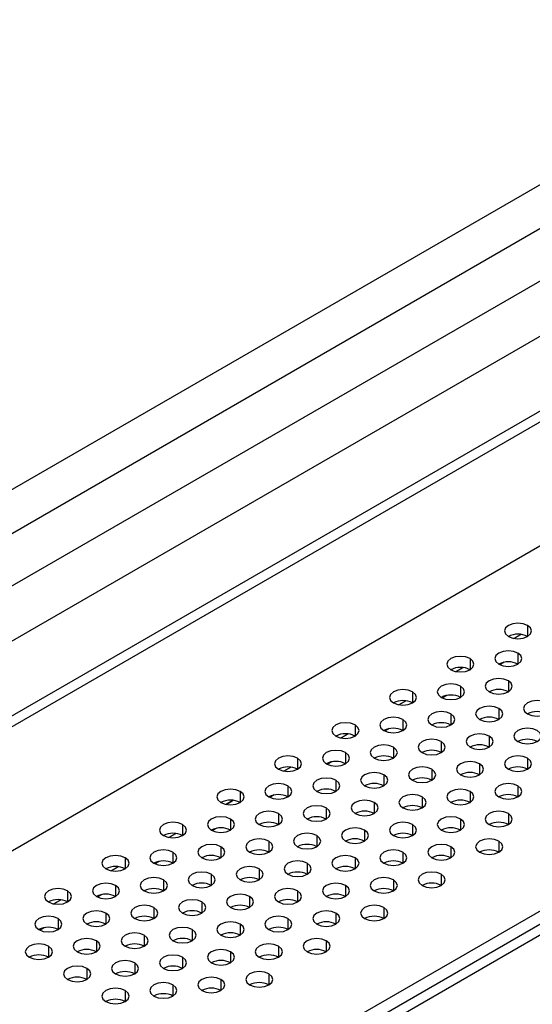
# Model space of a CAD drawing. Header units: millimetres. Extents: x 0 to 1118, y 0 to 864.
# Tile 277 of 309: x 995.92 to 1000.65, y 710.91 to 719.99. Entities that reach past the tile are written whole.
import ezdxf

# ---------------------------------------------------------------- set-up
doc = ezdxf.new("R2010")
doc.units = ezdxf.units.MM

msp = doc.modelspace()

# ---------------------------------------------------------------- linework, layer by layer
at = {"color": 7, "linetype": 'Continuous', "lineweight": 25}
for p, q in [((985.8738, 707.8153), (1019.7334, 727.362)), ((1019.8218, 727.311), (985.8738, 707.7132)), ((985.8738, 706.5701), (1020.087, 726.3209)), ((985.8738, 703.0799), (1023.3308, 724.7034)), ((1023.4192, 724.6524), (985.8738, 702.9779)), ((1000.5388, 714.3215), (1000.4744, 714.2843)), ((1000.4745, 714.2843), (1000.5388, 714.3215)), ((1000.0085, 714.0153), (999.9441, 713.9782)), ((999.9441, 713.9782), (1000.0085, 714.0153)), ((999.4781, 713.7092), (999.4138, 713.672)), ((999.4138, 713.672), (999.4782, 713.7092)), ((998.9478, 713.403), (998.8834, 713.3659)), ((998.8835, 713.3659), (998.9479, 713.403)), ((998.4175, 713.0969), (998.3531, 713.0597)), ((998.3532, 713.0597), (998.4175, 713.0969)), ((997.8871, 712.7907), (997.8228, 712.7536)), ((997.8228, 712.7535), (997.8872, 712.7907)), ((997.3568, 712.4846), (997.2924, 712.4474)), ((997.2925, 712.4474), (997.3569, 712.4846)), ((996.8265, 712.1784), (996.7621, 712.1413)), ((996.7622, 712.1412), (996.8265, 712.1784)), ((996.2961, 711.8723), (996.2318, 711.8351)), ((996.2318, 711.8351), (996.2962, 711.8722))]:
    msp.add_line(p, q, dxfattribs=at)
at = {"color": 8, "linetype": 'Continuous', "lineweight": 25}
for p, q in [((985.8738, 703.2024), (1022.9596, 724.6116)), ((985.8738, 709.9032), (1003.3509, 719.9925)), ((1003.4545, 719.644), (985.8738, 709.4949)), ((985.8738, 709.0124), (1003.8723, 719.4027)), ((1004.0018, 718.9671), (985.8738, 708.5021)), ((1000.6018, 714.4039), (1000.6018, 714.3019)), ((1000.0714, 714.0978), (1000.0714, 713.9957)), ((1000.5134, 714.1488), (1000.5134, 714.0467)), ((1000.3864, 714.0643), (1000.3468, 714.0415)), ((999.983, 713.8426), (999.983, 713.7406)), ((1000.425, 713.8937), (1000.425, 713.7916)), ((999.5411, 713.7916), (999.5411, 713.6896)), ((999.8561, 713.7582), (999.8165, 713.7353)), ((1000.3366, 713.6385), (1000.3366, 713.5365)), ((999.4527, 713.5365), (999.4527, 713.4344)), ((999.8947, 713.5875), (999.8947, 713.4855)), ((999.0108, 713.4855), (999.0108, 713.3834)), ((999.3257, 713.452), (999.2861, 713.4292)), ((1000.2482, 713.3834), (1000.2482, 713.2814)), ((999.3643, 713.2814), (999.3643, 713.1793)), ((999.8063, 713.3324), (999.8063, 713.2303)), ((998.4804, 713.1793), (998.4804, 713.0773)), ((998.9224, 713.2303), (998.9224, 713.1283)), ((1000.6018, 713.1793), (1000.6018, 713.0773)), ((998.7954, 713.1459), (998.7558, 713.123)), ((1000.1598, 713.1283), (1000.1598, 713.0262)), ((999.2759, 713.0262), (999.2759, 712.9242)), ((999.7179, 713.0773), (999.7179, 712.9752)), ((998.3921, 712.9242), (998.3921, 712.8221)), ((998.834, 712.9752), (998.834, 712.8732)), ((1000.5134, 712.9242), (1000.5134, 712.8221)), ((997.9501, 712.8732), (997.9501, 712.7711)), ((998.2651, 712.8397), (998.2255, 712.8169)), ((999.6295, 712.8221), (999.6295, 712.7201)), ((1000.0714, 712.8732), (1000.0714, 712.7711)), ((998.7456, 712.7201), (998.7456, 712.618)), ((999.1876, 712.7711), (999.1876, 712.669)), ((998.3037, 712.669), (998.3037, 712.567)), ((1000.425, 712.669), (1000.425, 712.567)), ((997.4198, 712.567), (997.4198, 712.4649)), ((997.8617, 712.618), (997.8617, 712.516)), ((999.5411, 712.567), (999.5411, 712.4649)), ((999.983, 712.618), (999.983, 712.516)), ((997.7347, 712.5336), (997.6951, 712.5107)), ((998.6572, 712.4649), (998.6572, 712.3629)), ((999.0992, 712.516), (999.0992, 712.4139)), ((997.7733, 712.3629), (997.7733, 712.2608)), ((998.2153, 712.4139), (998.2153, 712.3119)), ((999.8947, 712.3629), (999.8947, 712.2608)), ((1000.3366, 712.4139), (1000.3366, 712.3119)), ((997.3314, 712.3119), (997.3314, 712.2098)), ((999.4527, 712.3119), (999.4527, 712.2098)), ((996.8895, 712.2608), (996.8895, 712.1588)), ((997.2044, 712.2274), (997.1648, 712.2045)), ((998.5688, 712.2098), (998.5688, 712.1078)), ((999.0108, 712.2608), (999.0108, 712.1588)), ((997.6849, 712.1078), (997.6849, 712.0057)), ((998.1269, 712.1588), (998.1269, 712.0567)), ((999.8063, 712.1078), (999.8063, 712.0057)), ((996.8011, 712.0057), (996.8011, 711.9037)), ((997.243, 712.0567), (997.243, 711.9547)), ((998.9224, 712.0057), (998.9224, 711.9037)), ((999.3643, 712.0567), (999.3643, 711.9547)), ((996.3591, 711.9547), (996.3591, 711.8526)), ((996.6741, 711.9213), (996.6345, 711.8984)), ((998.0385, 711.9037), (998.0385, 711.8016)), ((998.4804, 711.9547), (998.4804, 711.8526)), ((997.5966, 711.8526), (997.5966, 711.7506)), ((996.7127, 711.7506), (996.7127, 711.6485)), ((997.1546, 711.8016), (997.1546, 711.6996)), ((998.834, 711.7506), (998.834, 711.6485)), ((999.2759, 711.8016), (999.2759, 711.6996)), ((996.2707, 711.6996), (996.2707, 711.5975)), ((997.9501, 711.6485), (997.9501, 711.5465)), ((998.3921, 711.6996), (998.3921, 711.5975)), ((996.1438, 711.6151), (996.1042, 711.5922)), ((997.0662, 711.5465), (997.0662, 711.4444)), ((997.5082, 711.5975), (997.5082, 711.4955)), ((996.6243, 711.4955), (996.6243, 711.3934)), ((998.7456, 711.4955), (998.7456, 711.3934)), ((996.1823, 711.4444), (996.1823, 711.3424)), ((997.8617, 711.3934), (997.8617, 711.2914)), ((998.3037, 711.4444), (998.3037, 711.3424)), ((996.9778, 711.2914), (996.9778, 711.1893)), ((997.4198, 711.3424), (997.4198, 711.2403)), ((996.5359, 711.2403), (996.5359, 711.1383)), ((998.2153, 711.1893), (998.2153, 711.0873)), ((997.3314, 711.0873), (997.3314, 710.9852)), ((997.7733, 711.1383), (997.7733, 711.0362)), ((996.8895, 711.0362), (996.8895, 710.9342))]:
    msp.add_line(p, q, dxfattribs=at)
at = {"color": 7, "linetype": 'Continuous', "lineweight": 25, "flags": 128}
for points in [[(1000.6018, 714.4039), (1000.5612, 714.4196), (1000.5134, 714.4251), (1000.4655, 714.4196), (1000.425, 714.4039), (1000.3979, 714.3805), (1000.3884, 714.3529), (1000.3979, 714.3253), (1000.425, 714.3019)], [(1000.425, 714.3019), (1000.4655, 714.2862), (1000.5134, 714.2807), (1000.5612, 714.2862), (1000.6018, 714.3019), (1000.6289, 714.3253), (1000.6384, 714.3529), (1000.6289, 714.3805), (1000.6018, 714.4039)], [(1000.5134, 714.1488), (1000.4728, 714.1644), (1000.425, 714.1699), (1000.3772, 714.1644), (1000.3366, 714.1488), (1000.3095, 714.1254), (1000.3, 714.0978), (1000.3095, 714.0701), (1000.3366, 714.0467)], [(1000.0714, 714.0978), (1000.0309, 714.1134), (999.983, 714.1189), (999.9352, 714.1134), (999.8947, 714.0978), (999.8676, 714.0744), (999.858, 714.0467), (999.8676, 714.0191), (999.8947, 713.9957)], [(999.8947, 713.9957), (999.9352, 713.9801), (999.983, 713.9746), (1000.0309, 713.9801), (1000.0714, 713.9957), (1000.0985, 714.0191), (1000.108, 714.0467), (1000.0985, 714.0744), (1000.0714, 714.0978)], [(1000.3366, 714.0467), (1000.3772, 714.0311), (1000.425, 714.0256), (1000.4728, 714.0311), (1000.5134, 714.0467), (1000.5405, 714.0701), (1000.55, 714.0978), (1000.5405, 714.1254), (1000.5134, 714.1488)], [(1000.425, 713.8937), (1000.3844, 713.9093), (1000.3366, 713.9148), (1000.2888, 713.9093), (1000.2482, 713.8937), (1000.2211, 713.8703), (1000.2116, 713.8426), (1000.2211, 713.815), (1000.2482, 713.7916)], [(999.5411, 713.7916), (999.5006, 713.8073), (999.4527, 713.8127), (999.4049, 713.8073), (999.3643, 713.7916), (999.3372, 713.7682), (999.3277, 713.7406), (999.3372, 713.713), (999.3643, 713.6896)], [(999.983, 713.8426), (999.9425, 713.8583), (999.8947, 713.8638), (999.8468, 713.8583), (999.8063, 713.8426), (999.7792, 713.8192), (999.7697, 713.7916), (999.7792, 713.764), (999.8063, 713.7406)], [(999.8063, 713.7406), (999.8468, 713.7249), (999.8947, 713.7194), (999.9425, 713.7249), (999.983, 713.7406), (1000.0101, 713.764), (1000.0197, 713.7916), (1000.0101, 713.8192), (999.983, 713.8426)], [(1000.2482, 713.7916), (1000.2888, 713.776), (1000.3366, 713.7705), (1000.3844, 713.776), (1000.425, 713.7916), (1000.4521, 713.815), (1000.4616, 713.8426), (1000.4521, 713.8703), (1000.425, 713.8937)], [(999.3643, 713.6896), (999.4049, 713.6739), (999.4527, 713.6684), (999.5006, 713.6739), (999.5411, 713.6896), (999.5682, 713.713), (999.5777, 713.7406), (999.5682, 713.7682), (999.5411, 713.7916)], [(1000.3366, 713.6385), (1000.296, 713.6542), (1000.2482, 713.6597), (1000.2004, 713.6542), (1000.1598, 713.6385), (1000.1327, 713.6151), (1000.1232, 713.5875), (1000.1327, 713.5599), (1000.1598, 713.5365)], [(1000.1598, 713.5365), (1000.2004, 713.5208), (1000.2482, 713.5153), (1000.296, 713.5208), (1000.3366, 713.5365), (1000.3637, 713.5599), (1000.3732, 713.5875), (1000.3637, 713.6151), (1000.3366, 713.6385)], [(1000.7785, 713.6896), (1000.738, 713.7052), (1000.6902, 713.7107), (1000.6423, 713.7052), (1000.6018, 713.6896), (1000.5747, 713.6661), (1000.5652, 713.6385), (1000.5747, 713.6109), (1000.6018, 713.5875)], [(1000.6018, 713.5875), (1000.6423, 713.5719), (1000.6902, 713.5664), (1000.738, 713.5719), (1000.7785, 713.5875), (1000.8056, 713.6109), (1000.8152, 713.6385), (1000.8056, 713.6661), (1000.7785, 713.6896)], [(999.4527, 713.5365), (999.4122, 713.5521), (999.3643, 713.5576), (999.3165, 713.5521), (999.2759, 713.5365), (999.2488, 713.5131), (999.2393, 713.4855), (999.2488, 713.4578), (999.2759, 713.4344)], [(999.2759, 713.4344), (999.3165, 713.4188), (999.3643, 713.4133), (999.4122, 713.4188), (999.4527, 713.4344), (999.4798, 713.4578), (999.4893, 713.4855), (999.4798, 713.5131), (999.4527, 713.5365)], [(999.8947, 713.5875), (999.8541, 713.6032), (999.8063, 713.6086), (999.7584, 713.6032), (999.7179, 713.5875), (999.6908, 713.5641), (999.6813, 713.5365), (999.6908, 713.5089), (999.7179, 713.4855)], [(999.7179, 713.4855), (999.7584, 713.4698), (999.8063, 713.4643), (999.8541, 713.4698), (999.8947, 713.4855), (999.9218, 713.5089), (999.9313, 713.5365), (999.9218, 713.5641), (999.8947, 713.5875)], [(999.0108, 713.4855), (998.9702, 713.5011), (998.9224, 713.5066), (998.8746, 713.5011), (998.834, 713.4855), (998.8069, 713.462), (998.7974, 713.4344), (998.8069, 713.4068), (998.834, 713.3834)], [(998.834, 713.3834), (998.8746, 713.3678), (998.9224, 713.3623), (998.9702, 713.3678), (999.0108, 713.3834), (999.0379, 713.4068), (999.0474, 713.4344), (999.0379, 713.462), (999.0108, 713.4855)], [(1000.6902, 713.4344), (1000.6496, 713.4501), (1000.6018, 713.4556), (1000.5539, 713.4501), (1000.5134, 713.4344), (1000.4863, 713.411), (1000.4768, 713.3834), (1000.4863, 713.3558), (1000.5134, 713.3324)], [(999.8063, 713.3324), (999.7657, 713.348), (999.7179, 713.3535), (999.67, 713.348), (999.6295, 713.3324), (999.6024, 713.309), (999.5929, 713.2814), (999.6024, 713.2537), (999.6295, 713.2303)], [(1000.2482, 713.3834), (1000.2077, 713.399), (1000.1598, 713.4045), (1000.112, 713.399), (1000.0714, 713.3834), (1000.0443, 713.36), (1000.0348, 713.3324), (1000.0443, 713.3048), (1000.0714, 713.2814)], [(1000.0714, 713.2814), (1000.112, 713.2657), (1000.1598, 713.2602), (1000.2077, 713.2657), (1000.2482, 713.2814), (1000.2753, 713.3048), (1000.2848, 713.3324), (1000.2753, 713.36), (1000.2482, 713.3834)], [(1000.5134, 713.3324), (1000.5539, 713.3167), (1000.6018, 713.3112), (1000.6496, 713.3167), (1000.6902, 713.3324), (1000.7173, 713.3558), (1000.7268, 713.3834), (1000.7173, 713.411), (1000.6902, 713.4344)], [(999.3643, 713.2814), (999.3238, 713.297), (999.2759, 713.3025), (999.2281, 713.297), (999.1876, 713.2814), (999.1605, 713.2579), (999.1509, 713.2303), (999.1605, 713.2027), (999.1876, 713.1793)], [(999.1876, 713.1793), (999.2281, 713.1637), (999.2759, 713.1582), (999.3238, 713.1637), (999.3643, 713.1793), (999.3914, 713.2027), (999.4009, 713.2303), (999.3914, 713.2579), (999.3643, 713.2814)], [(999.6295, 713.2303), (999.67, 713.2147), (999.7179, 713.2092), (999.7657, 713.2147), (999.8063, 713.2303), (999.8334, 713.2537), (999.8429, 713.2814), (999.8334, 713.309), (999.8063, 713.3324)], [(998.4804, 713.1793), (998.4399, 713.1949), (998.3921, 713.2004), (998.3442, 713.1949), (998.3037, 713.1793), (998.2766, 713.1559), (998.2671, 713.1283), (998.2766, 713.1007), (998.3037, 713.0773)], [(998.3037, 713.0773), (998.3442, 713.0616), (998.3921, 713.0561), (998.4399, 713.0616), (998.4804, 713.0773), (998.5075, 713.1007), (998.5171, 713.1283), (998.5075, 713.1559), (998.4804, 713.1793)], [(998.9224, 713.2303), (998.8818, 713.246), (998.834, 713.2515), (998.7862, 713.246), (998.7456, 713.2303), (998.7185, 713.2069), (998.709, 713.1793), (998.7185, 713.1517), (998.7456, 713.1283)], [(998.7456, 713.1283), (998.7862, 713.1126), (998.834, 713.1071), (998.8818, 713.1126), (998.9224, 713.1283), (998.9495, 713.1517), (998.959, 713.1793), (998.9495, 713.2069), (998.9224, 713.2303)], [(1000.6018, 713.1793), (1000.5612, 713.1949), (1000.5134, 713.2004), (1000.4655, 713.1949), (1000.425, 713.1793), (1000.3979, 713.1559), (1000.3884, 713.1283), (1000.3979, 713.1007), (1000.425, 713.0773)], [(1000.425, 713.0773), (1000.4655, 713.0616), (1000.5134, 713.0561), (1000.5612, 713.0616), (1000.6018, 713.0773), (1000.6289, 713.1007), (1000.6384, 713.1283), (1000.6289, 713.1559), (1000.6018, 713.1793)], [(999.7179, 713.0773), (999.6773, 713.0929), (999.6295, 713.0984), (999.5817, 713.0929), (999.5411, 713.0773), (999.514, 713.0538), (999.5045, 713.0262), (999.514, 712.9986), (999.5411, 712.9752)], [(1000.1598, 713.1283), (1000.1193, 713.1439), (1000.0714, 713.1494), (1000.0236, 713.1439), (999.983, 713.1283), (999.956, 713.1049), (999.9464, 713.0773), (999.956, 713.0496), (999.983, 713.0262)], [(999.983, 713.0262), (1000.0236, 713.0106), (1000.0714, 713.0051), (1000.1193, 713.0106), (1000.1598, 713.0262), (1000.1869, 713.0496), (1000.1964, 713.0773), (1000.1869, 713.1049), (1000.1598, 713.1283)], [(998.834, 712.9752), (998.7934, 712.9908), (998.7456, 712.9963), (998.6978, 712.9908), (998.6572, 712.9752), (998.6301, 712.9518), (998.6206, 712.9242), (998.6301, 712.8966), (998.6572, 712.8732)], [(999.2759, 713.0262), (999.2354, 713.0419), (999.1876, 713.0474), (999.1397, 713.0419), (999.0992, 713.0262), (999.0721, 713.0028), (999.0626, 712.9752), (999.0721, 712.9476), (999.0992, 712.9242)], [(999.0992, 712.9242), (999.1397, 712.9085), (999.1876, 712.903), (999.2354, 712.9085), (999.2759, 712.9242), (999.303, 712.9476), (999.3126, 712.9752), (999.303, 713.0028), (999.2759, 713.0262)], [(999.5411, 712.9752), (999.5817, 712.9596), (999.6295, 712.9541), (999.6773, 712.9596), (999.7179, 712.9752), (999.745, 712.9986), (999.7545, 713.0262), (999.745, 713.0538), (999.7179, 713.0773)], [(998.3921, 712.9242), (998.3515, 712.9398), (998.3037, 712.9453), (998.2558, 712.9398), (998.2153, 712.9242), (998.1882, 712.9008), (998.1787, 712.8732), (998.1882, 712.8455), (998.2153, 712.8221)], [(998.2153, 712.8221), (998.2558, 712.8065), (998.3037, 712.801), (998.3515, 712.8065), (998.3921, 712.8221), (998.4192, 712.8455), (998.4287, 712.8732), (998.4192, 712.9008), (998.3921, 712.9242)], [(998.6572, 712.8732), (998.6978, 712.8575), (998.7456, 712.852), (998.7934, 712.8575), (998.834, 712.8732), (998.8611, 712.8966), (998.8706, 712.9242), (998.8611, 712.9518), (998.834, 712.9752)], [(1000.5134, 712.9242), (1000.4728, 712.9398), (1000.425, 712.9453), (1000.3772, 712.9398), (1000.3366, 712.9242), (1000.3095, 712.9008), (1000.3, 712.8732), (1000.3095, 712.8455), (1000.3366, 712.8221)], [(1000.3366, 712.8221), (1000.3772, 712.8065), (1000.425, 712.801), (1000.4728, 712.8065), (1000.5134, 712.8221), (1000.5405, 712.8455), (1000.55, 712.8732), (1000.5405, 712.9008), (1000.5134, 712.9242)], [(997.9501, 712.8732), (997.9096, 712.8888), (997.8617, 712.8943), (997.8139, 712.8888), (997.7733, 712.8732), (997.7462, 712.8497), (997.7367, 712.8221), (997.7462, 712.7945), (997.7733, 712.7711)], [(997.7733, 712.7711), (997.8139, 712.7555), (997.8617, 712.75), (997.9096, 712.7555), (997.9501, 712.7711), (997.9772, 712.7945), (997.9867, 712.8221), (997.9772, 712.8497), (997.9501, 712.8732)], [(999.6295, 712.8221), (999.5889, 712.8378), (999.5411, 712.8433), (999.4933, 712.8378), (999.4527, 712.8221), (999.4256, 712.7987), (999.4161, 712.7711), (999.4256, 712.7435), (999.4527, 712.7201)], [(999.4527, 712.7201), (999.4933, 712.7044), (999.5411, 712.6989), (999.5889, 712.7044), (999.6295, 712.7201), (999.6566, 712.7435), (999.6661, 712.7711), (999.6566, 712.7987), (999.6295, 712.8221)], [(1000.0714, 712.8732), (1000.0309, 712.8888), (999.983, 712.8943), (999.9352, 712.8888), (999.8947, 712.8732), (999.8676, 712.8497), (999.858, 712.8221), (999.8676, 712.7945), (999.8947, 712.7711)], [(999.8947, 712.7711), (999.9352, 712.7555), (999.983, 712.75), (1000.0309, 712.7555), (1000.0714, 712.7711), (1000.0985, 712.7945), (1000.108, 712.8221), (1000.0985, 712.8497), (1000.0714, 712.8732)], [(998.7456, 712.7201), (998.7051, 712.7357), (998.6572, 712.7412), (998.6094, 712.7357), (998.5688, 712.7201), (998.5417, 712.6967), (998.5322, 712.669), (998.5417, 712.6414), (998.5688, 712.618)], [(998.5688, 712.618), (998.6094, 712.6024), (998.6572, 712.5969), (998.7051, 712.6024), (998.7456, 712.618), (998.7727, 712.6414), (998.7822, 712.669), (998.7727, 712.6967), (998.7456, 712.7201)], [(999.1876, 712.7711), (999.147, 712.7867), (999.0992, 712.7922), (999.0513, 712.7867), (999.0108, 712.7711), (998.9837, 712.7477), (998.9742, 712.7201), (998.9837, 712.6925), (999.0108, 712.669)], [(999.0108, 712.669), (999.0513, 712.6534), (999.0992, 712.6479), (999.147, 712.6534), (999.1876, 712.669), (999.2146, 712.6925), (999.2242, 712.7201), (999.2146, 712.7477), (999.1876, 712.7711)], [(997.8617, 712.618), (997.8212, 712.6337), (997.7733, 712.6392), (997.7255, 712.6337), (997.6849, 712.618), (997.6579, 712.5946), (997.6483, 712.567), (997.6579, 712.5394), (997.6849, 712.516)], [(998.3037, 712.669), (998.2631, 712.6847), (998.2153, 712.6902), (998.1674, 712.6847), (998.1269, 712.669), (998.0998, 712.6456), (998.0903, 712.618), (998.0998, 712.5904), (998.1269, 712.567)], [(998.1269, 712.567), (998.1674, 712.5514), (998.2153, 712.5459), (998.2631, 712.5514), (998.3037, 712.567), (998.3308, 712.5904), (998.3403, 712.618), (998.3308, 712.6456), (998.3037, 712.669)], [(999.983, 712.618), (999.9425, 712.6337), (999.8947, 712.6392), (999.8468, 712.6337), (999.8063, 712.618), (999.7792, 712.5946), (999.7697, 712.567), (999.7792, 712.5394), (999.8063, 712.516)], [(1000.425, 712.669), (1000.3844, 712.6847), (1000.3366, 712.6902), (1000.2888, 712.6847), (1000.2482, 712.669), (1000.2211, 712.6456), (1000.2116, 712.618), (1000.2211, 712.5904), (1000.2482, 712.567)], [(1000.2482, 712.567), (1000.2888, 712.5514), (1000.3366, 712.5459), (1000.3844, 712.5514), (1000.425, 712.567), (1000.4521, 712.5904), (1000.4616, 712.618), (1000.4521, 712.6456), (1000.425, 712.669)], [(997.4198, 712.567), (997.3792, 712.5826), (997.3314, 712.5881), (997.2836, 712.5826), (997.243, 712.567), (997.2159, 712.5436), (997.2064, 712.516), (997.2159, 712.4884), (997.243, 712.4649)], [(997.243, 712.4649), (997.2836, 712.4493), (997.3314, 712.4438), (997.3792, 712.4493), (997.4198, 712.4649), (997.4469, 712.4884), (997.4564, 712.516), (997.4469, 712.5436), (997.4198, 712.567)], [(997.6849, 712.516), (997.7255, 712.5003), (997.7733, 712.4948), (997.8212, 712.5003), (997.8617, 712.516), (997.8888, 712.5394), (997.8983, 712.567), (997.8888, 712.5946), (997.8617, 712.618)], [(999.0992, 712.516), (999.0586, 712.5316), (999.0108, 712.5371), (998.9629, 712.5316), (998.9224, 712.516), (998.8953, 712.4926), (998.8858, 712.4649), (998.8953, 712.4373), (998.9224, 712.4139)], [(999.5411, 712.567), (999.5006, 712.5826), (999.4527, 712.5881), (999.4049, 712.5826), (999.3643, 712.567), (999.3372, 712.5436), (999.3277, 712.516), (999.3372, 712.4884), (999.3643, 712.4649)], [(999.3643, 712.4649), (999.4049, 712.4493), (999.4527, 712.4438), (999.5006, 712.4493), (999.5411, 712.4649), (999.5682, 712.4884), (999.5777, 712.516), (999.5682, 712.5436), (999.5411, 712.567)], [(999.8063, 712.516), (999.8468, 712.5003), (999.8947, 712.4948), (999.9425, 712.5003), (999.983, 712.516), (1000.0101, 712.5394), (1000.0197, 712.567), (1000.0101, 712.5946), (999.983, 712.618)], [(998.6572, 712.4649), (998.6167, 712.4806), (998.5688, 712.4861), (998.521, 712.4806), (998.4804, 712.4649), (998.4533, 712.4415), (998.4438, 712.4139), (998.4533, 712.3863), (998.4804, 712.3629)], [(998.4804, 712.3629), (998.521, 712.3473), (998.5688, 712.3418), (998.6167, 712.3473), (998.6572, 712.3629), (998.6843, 712.3863), (998.6938, 712.4139), (998.6843, 712.4415), (998.6572, 712.4649)], [(998.9224, 712.4139), (998.9629, 712.3983), (999.0108, 712.3928), (999.0586, 712.3983), (999.0992, 712.4139), (999.1263, 712.4373), (999.1358, 712.4649), (999.1263, 712.4926), (999.0992, 712.516)], [(997.7733, 712.3629), (997.7328, 712.3785), (997.6849, 712.384), (997.6371, 712.3785), (997.5966, 712.3629), (997.5695, 712.3395), (997.56, 712.3119), (997.5695, 712.2843), (997.5966, 712.2608)], [(997.5966, 712.2608), (997.6371, 712.2452), (997.6849, 712.2397), (997.7328, 712.2452), (997.7733, 712.2608), (997.8004, 712.2843), (997.81, 712.3119), (997.8004, 712.3395), (997.7733, 712.3629)], [(998.2153, 712.4139), (998.1747, 712.4296), (998.1269, 712.4351), (998.0791, 712.4296), (998.0385, 712.4139), (998.0114, 712.3905), (998.0019, 712.3629), (998.0114, 712.3353), (998.0385, 712.3119)], [(998.0385, 712.3119), (998.0791, 712.2962), (998.1269, 712.2907), (998.1747, 712.2962), (998.2153, 712.3119), (998.2424, 712.3353), (998.2519, 712.3629), (998.2424, 712.3905), (998.2153, 712.4139)], [(999.8947, 712.3629), (999.8541, 712.3785), (999.8063, 712.384), (999.7584, 712.3785), (999.7179, 712.3629), (999.6908, 712.3395), (999.6813, 712.3119), (999.6908, 712.2843), (999.7179, 712.2608)], [(999.7179, 712.2608), (999.7584, 712.2452), (999.8063, 712.2397), (999.8541, 712.2452), (999.8947, 712.2608), (999.9218, 712.2843), (999.9313, 712.3119), (999.9218, 712.3395), (999.8947, 712.3629)], [(1000.3366, 712.4139), (1000.296, 712.4296), (1000.2482, 712.4351), (1000.2004, 712.4296), (1000.1598, 712.4139), (1000.1327, 712.3905), (1000.1232, 712.3629), (1000.1327, 712.3353), (1000.1598, 712.3119)], [(1000.1598, 712.3119), (1000.2004, 712.2962), (1000.2482, 712.2907), (1000.296, 712.2962), (1000.3366, 712.3119), (1000.3637, 712.3353), (1000.3732, 712.3629), (1000.3637, 712.3905), (1000.3366, 712.4139)], [(996.8895, 712.2608), (996.8489, 712.2765), (996.8011, 712.282), (996.7532, 712.2765), (996.7127, 712.2608), (996.6856, 712.2374), (996.6761, 712.2098), (996.6856, 712.1822), (996.7127, 712.1588)], [(997.3314, 712.3119), (997.2908, 712.3275), (997.243, 712.333), (997.1952, 712.3275), (997.1546, 712.3119), (997.1275, 712.2885), (997.118, 712.2608), (997.1275, 712.2332), (997.1546, 712.2098)], [(997.1546, 712.2098), (997.1952, 712.1942), (997.243, 712.1887), (997.2908, 712.1942), (997.3314, 712.2098), (997.3585, 712.2332), (997.368, 712.2608), (997.3585, 712.2885), (997.3314, 712.3119)], [(999.0108, 712.2608), (998.9702, 712.2765), (998.9224, 712.282), (998.8746, 712.2765), (998.834, 712.2608), (998.8069, 712.2374), (998.7974, 712.2098), (998.8069, 712.1822), (998.834, 712.1588)], [(999.4527, 712.3119), (999.4122, 712.3275), (999.3643, 712.333), (999.3165, 712.3275), (999.2759, 712.3119), (999.2488, 712.2885), (999.2393, 712.2608), (999.2488, 712.2332), (999.2759, 712.2098)], [(999.2759, 712.2098), (999.3165, 712.1942), (999.3643, 712.1887), (999.4122, 712.1942), (999.4527, 712.2098), (999.4798, 712.2332), (999.4893, 712.2608), (999.4798, 712.2885), (999.4527, 712.3119)], [(996.7127, 712.1588), (996.7532, 712.1432), (996.8011, 712.1377), (996.8489, 712.1432), (996.8895, 712.1588), (996.9166, 712.1822), (996.9261, 712.2098), (996.9166, 712.2374), (996.8895, 712.2608)], [(998.1269, 712.1588), (998.0863, 712.1744), (998.0385, 712.1799), (997.9907, 712.1744), (997.9501, 712.1588), (997.923, 712.1354), (997.9135, 712.1078), (997.923, 712.0802), (997.9501, 712.0567)], [(998.5688, 712.2098), (998.5283, 712.2255), (998.4804, 712.231), (998.4326, 712.2255), (998.3921, 712.2098), (998.365, 712.1864), (998.3554, 712.1588), (998.365, 712.1312), (998.3921, 712.1078)], [(998.3921, 712.1078), (998.4326, 712.0921), (998.4804, 712.0866), (998.5283, 712.0921), (998.5688, 712.1078), (998.5959, 712.1312), (998.6054, 712.1588), (998.5959, 712.1864), (998.5688, 712.2098)], [(998.834, 712.1588), (998.8746, 712.1432), (998.9224, 712.1377), (998.9702, 712.1432), (999.0108, 712.1588), (999.0379, 712.1822), (999.0474, 712.2098), (999.0379, 712.2374), (999.0108, 712.2608)], [(997.6849, 712.1078), (997.6444, 712.1234), (997.5966, 712.1289), (997.5487, 712.1234), (997.5082, 712.1078), (997.4811, 712.0844), (997.4716, 712.0567), (997.4811, 712.0291), (997.5082, 712.0057)], [(997.5082, 712.0057), (997.5487, 711.9901), (997.5966, 711.9846), (997.6444, 711.9901), (997.6849, 712.0057), (997.712, 712.0291), (997.7216, 712.0567), (997.712, 712.0844), (997.6849, 712.1078)], [(997.9501, 712.0567), (997.9907, 712.0411), (998.0385, 712.0356), (998.0863, 712.0411), (998.1269, 712.0567), (998.154, 712.0802), (998.1635, 712.1078), (998.154, 712.1354), (998.1269, 712.1588)], [(999.8063, 712.1078), (999.7657, 712.1234), (999.7179, 712.1289), (999.67, 712.1234), (999.6295, 712.1078), (999.6024, 712.0844), (999.5929, 712.0567), (999.6024, 712.0291), (999.6295, 712.0057)], [(999.6295, 712.0057), (999.67, 711.9901), (999.7179, 711.9846), (999.7657, 711.9901), (999.8063, 712.0057), (999.8334, 712.0291), (999.8429, 712.0567), (999.8334, 712.0844), (999.8063, 712.1078)], [(996.8011, 712.0057), (996.7605, 712.0214), (996.7127, 712.0269), (996.6648, 712.0214), (996.6243, 712.0057), (996.5972, 711.9823), (996.5877, 711.9547), (996.5972, 711.9271), (996.6243, 711.9037)], [(996.6243, 711.9037), (996.6648, 711.888), (996.7127, 711.8825), (996.7605, 711.888), (996.8011, 711.9037), (996.8282, 711.9271), (996.8377, 711.9547), (996.8282, 711.9823), (996.8011, 712.0057)], [(997.243, 712.0567), (997.2025, 712.0724), (997.1546, 712.0779), (997.1068, 712.0724), (997.0662, 712.0567), (997.0391, 712.0333), (997.0296, 712.0057), (997.0391, 711.9781), (997.0662, 711.9547)], [(997.0662, 711.9547), (997.1068, 711.939), (997.1546, 711.9336), (997.2025, 711.939), (997.243, 711.9547), (997.2701, 711.9781), (997.2796, 712.0057), (997.2701, 712.0333), (997.243, 712.0567)], [(998.9224, 712.0057), (998.8818, 712.0214), (998.834, 712.0269), (998.7862, 712.0214), (998.7456, 712.0057), (998.7185, 711.9823), (998.709, 711.9547), (998.7185, 711.9271), (998.7456, 711.9037)], [(998.7456, 711.9037), (998.7862, 711.888), (998.834, 711.8825), (998.8818, 711.888), (998.9224, 711.9037), (998.9495, 711.9271), (998.959, 711.9547), (998.9495, 711.9823), (998.9224, 712.0057)], [(999.3643, 712.0567), (999.3238, 712.0724), (999.2759, 712.0779), (999.2281, 712.0724), (999.1876, 712.0567), (999.1605, 712.0333), (999.1509, 712.0057), (999.1605, 711.9781), (999.1876, 711.9547)], [(999.1876, 711.9547), (999.2281, 711.939), (999.2759, 711.9336), (999.3238, 711.939), (999.3643, 711.9547), (999.3914, 711.9781), (999.4009, 712.0057), (999.3914, 712.0333), (999.3643, 712.0567)], [(996.3591, 711.9547), (996.3186, 711.9703), (996.2707, 711.9758), (996.2229, 711.9703), (996.1823, 711.9547), (996.1553, 711.9313), (996.1457, 711.9037), (996.1553, 711.8761), (996.1823, 711.8526)], [(996.1823, 711.8526), (996.2229, 711.837), (996.2707, 711.8315), (996.3186, 711.837), (996.3591, 711.8526), (996.3862, 711.8761), (996.3957, 711.9037), (996.3862, 711.9313), (996.3591, 711.9547)], [(998.0385, 711.9037), (997.998, 711.9193), (997.9501, 711.9248), (997.9023, 711.9193), (997.8617, 711.9037), (997.8346, 711.8803), (997.8251, 711.8526), (997.8346, 711.825), (997.8617, 711.8016)], [(997.8617, 711.8016), (997.9023, 711.786), (997.9501, 711.7805), (997.998, 711.786), (998.0385, 711.8016), (998.0656, 711.825), (998.0751, 711.8526), (998.0656, 711.8803), (998.0385, 711.9037)], [(998.4804, 711.9547), (998.4399, 711.9703), (998.3921, 711.9758), (998.3442, 711.9703), (998.3037, 711.9547), (998.2766, 711.9313), (998.2671, 711.9037), (998.2766, 711.8761), (998.3037, 711.8526)], [(998.3037, 711.8526), (998.3442, 711.837), (998.3921, 711.8315), (998.4399, 711.837), (998.4804, 711.8526), (998.5075, 711.8761), (998.5171, 711.9037), (998.5075, 711.9313), (998.4804, 711.9547)], [(997.1546, 711.8016), (997.1141, 711.8173), (997.0662, 711.8228), (997.0184, 711.8173), (996.9778, 711.8016), (996.9507, 711.7782), (996.9412, 711.7506), (996.9507, 711.723), (996.9778, 711.6996)], [(997.5966, 711.8526), (997.556, 711.8683), (997.5082, 711.8738), (997.4603, 711.8683), (997.4198, 711.8526), (997.3927, 711.8292), (997.3832, 711.8016), (997.3927, 711.774), (997.4198, 711.7506)], [(997.4198, 711.7506), (997.4603, 711.7349), (997.5082, 711.7295), (997.556, 711.7349), (997.5966, 711.7506), (997.6237, 711.774), (997.6332, 711.8016), (997.6237, 711.8292), (997.5966, 711.8526)], [(999.2759, 711.8016), (999.2354, 711.8173), (999.1876, 711.8228), (999.1397, 711.8173), (999.0992, 711.8016), (999.0721, 711.7782), (999.0626, 711.7506), (999.0721, 711.723), (999.0992, 711.6996)], [(996.2707, 711.6996), (996.2302, 711.7152), (996.1823, 711.7207), (996.1345, 711.7152), (996.094, 711.6996), (996.0669, 711.6762), (996.0573, 711.6485), (996.0669, 711.6209), (996.094, 711.5975)], [(996.7127, 711.7506), (996.6721, 711.7662), (996.6243, 711.7717), (996.5765, 711.7662), (996.5359, 711.7506), (996.5088, 711.7272), (996.4993, 711.6996), (996.5088, 711.6719), (996.5359, 711.6485)], [(996.5359, 711.6485), (996.5765, 711.6329), (996.6243, 711.6274), (996.6721, 711.6329), (996.7127, 711.6485), (996.7398, 711.6719), (996.7493, 711.6996), (996.7398, 711.7272), (996.7127, 711.7506)], [(996.9778, 711.6996), (997.0184, 711.6839), (997.0662, 711.6784), (997.1141, 711.6839), (997.1546, 711.6996), (997.1817, 711.723), (997.1912, 711.7506), (997.1817, 711.7782), (997.1546, 711.8016)], [(998.3921, 711.6996), (998.3515, 711.7152), (998.3037, 711.7207), (998.2558, 711.7152), (998.2153, 711.6996), (998.1882, 711.6762), (998.1787, 711.6485), (998.1882, 711.6209), (998.2153, 711.5975)], [(998.834, 711.7506), (998.7934, 711.7662), (998.7456, 711.7717), (998.6978, 711.7662), (998.6572, 711.7506), (998.6301, 711.7272), (998.6206, 711.6996), (998.6301, 711.6719), (998.6572, 711.6485)], [(998.6572, 711.6485), (998.6978, 711.6329), (998.7456, 711.6274), (998.7934, 711.6329), (998.834, 711.6485), (998.8611, 711.6719), (998.8706, 711.6996), (998.8611, 711.7272), (998.834, 711.7506)], [(999.0992, 711.6996), (999.1397, 711.6839), (999.1876, 711.6784), (999.2354, 711.6839), (999.2759, 711.6996), (999.303, 711.723), (999.3126, 711.7506), (999.303, 711.7782), (999.2759, 711.8016)], [(996.094, 711.5975), (996.1345, 711.5819), (996.1823, 711.5764), (996.2302, 711.5819), (996.2707, 711.5975), (996.2978, 711.6209), (996.3073, 711.6485), (996.2978, 711.6762), (996.2707, 711.6996)], [(997.9501, 711.6485), (997.9096, 711.6642), (997.8617, 711.6697), (997.8139, 711.6642), (997.7733, 711.6485), (997.7462, 711.6251), (997.7367, 711.5975), (997.7462, 711.5699), (997.7733, 711.5465)], [(997.7733, 711.5465), (997.8139, 711.5308), (997.8617, 711.5254), (997.9096, 711.5308), (997.9501, 711.5465), (997.9772, 711.5699), (997.9867, 711.5975), (997.9772, 711.6251), (997.9501, 711.6485)], [(998.2153, 711.5975), (998.2558, 711.5819), (998.3037, 711.5764), (998.3515, 711.5819), (998.3921, 711.5975), (998.4192, 711.6209), (998.4287, 711.6485), (998.4192, 711.6762), (998.3921, 711.6996)], [(997.0662, 711.5465), (997.0257, 711.5621), (996.9778, 711.5676), (996.93, 711.5621), (996.8895, 711.5465), (996.8624, 711.5231), (996.8528, 711.4955), (996.8624, 711.4678), (996.8895, 711.4444)], [(996.8895, 711.4444), (996.93, 711.4288), (996.9778, 711.4233), (997.0257, 711.4288), (997.0662, 711.4444), (997.0933, 711.4678), (997.1028, 711.4955), (997.0933, 711.5231), (997.0662, 711.5465)], [(997.5082, 711.5975), (997.4676, 711.6132), (997.4198, 711.6186), (997.372, 711.6132), (997.3314, 711.5975), (997.3043, 711.5741), (997.2948, 711.5465), (997.3043, 711.5189), (997.3314, 711.4955)], [(997.3314, 711.4955), (997.372, 711.4798), (997.4198, 711.4743), (997.4676, 711.4798), (997.5082, 711.4955), (997.5353, 711.5189), (997.5448, 711.5465), (997.5353, 711.5741), (997.5082, 711.5975)], [(996.1823, 711.4444), (996.1418, 711.4601), (996.094, 711.4656), (996.0461, 711.4601), (996.0056, 711.4444), (995.9785, 711.421), (995.969, 711.3934), (995.9785, 711.3658), (996.0056, 711.3424)], [(996.6243, 711.4955), (996.5837, 711.5111), (996.5359, 711.5166), (996.4881, 711.5111), (996.4475, 711.4955), (996.4204, 711.4721), (996.4109, 711.4444), (996.4204, 711.4168), (996.4475, 711.3934)], [(996.4475, 711.3934), (996.4881, 711.3778), (996.5359, 711.3723), (996.5837, 711.3778), (996.6243, 711.3934), (996.6514, 711.4168), (996.6609, 711.4444), (996.6514, 711.4721), (996.6243, 711.4955)], [(998.3037, 711.4444), (998.2631, 711.4601), (998.2153, 711.4656), (998.1674, 711.4601), (998.1269, 711.4444), (998.0998, 711.421), (998.0903, 711.3934), (998.0998, 711.3658), (998.1269, 711.3424)], [(998.7456, 711.4955), (998.7051, 711.5111), (998.6572, 711.5166), (998.6094, 711.5111), (998.5688, 711.4955), (998.5417, 711.4721), (998.5322, 711.4444), (998.5417, 711.4168), (998.5688, 711.3934)], [(998.5688, 711.3934), (998.6094, 711.3778), (998.6572, 711.3723), (998.7051, 711.3778), (998.7456, 711.3934), (998.7727, 711.4168), (998.7822, 711.4444), (998.7727, 711.4721), (998.7456, 711.4955)], [(996.0056, 711.3424), (996.0461, 711.3267), (996.094, 711.3213), (996.1418, 711.3267), (996.1823, 711.3424), (996.2094, 711.3658), (996.219, 711.3934), (996.2094, 711.421), (996.1823, 711.4444)], [(997.4198, 711.3424), (997.3792, 711.358), (997.3314, 711.3635), (997.2836, 711.358), (997.243, 711.3424), (997.2159, 711.319), (997.2064, 711.2914), (997.2159, 711.2637), (997.243, 711.2403)], [(997.8617, 711.3934), (997.8212, 711.4091), (997.7733, 711.4145), (997.7255, 711.4091), (997.6849, 711.3934), (997.6579, 711.37), (997.6483, 711.3424), (997.6579, 711.3148), (997.6849, 711.2914)], [(997.6849, 711.2914), (997.7255, 711.2757), (997.7733, 711.2702), (997.8212, 711.2757), (997.8617, 711.2914), (997.8888, 711.3148), (997.8983, 711.3424), (997.8888, 711.37), (997.8617, 711.3934)], [(998.1269, 711.3424), (998.1674, 711.3267), (998.2153, 711.3213), (998.2631, 711.3267), (998.3037, 711.3424), (998.3308, 711.3658), (998.3403, 711.3934), (998.3308, 711.421), (998.3037, 711.4444)], [(996.9778, 711.2914), (996.9373, 711.307), (996.8895, 711.3125), (996.8416, 711.307), (996.8011, 711.2914), (996.774, 711.2679), (996.7645, 711.2403), (996.774, 711.2127), (996.8011, 711.1893)], [(996.8011, 711.1893), (996.8416, 711.1737), (996.8895, 711.1682), (996.9373, 711.1737), (996.9778, 711.1893), (997.0049, 711.2127), (997.0145, 711.2403), (997.0049, 711.2679), (996.9778, 711.2914)], [(997.243, 711.2403), (997.2836, 711.2247), (997.3314, 711.2192), (997.3792, 711.2247), (997.4198, 711.2403), (997.4469, 711.2637), (997.4564, 711.2914), (997.4469, 711.319), (997.4198, 711.3424)], [(996.5359, 711.2403), (996.4953, 711.256), (996.4475, 711.2615), (996.3997, 711.256), (996.3591, 711.2403), (996.332, 711.2169), (996.3225, 711.1893), (996.332, 711.1617), (996.3591, 711.1383)], [(996.3591, 711.1383), (996.3997, 711.1226), (996.4475, 711.1171), (996.4953, 711.1226), (996.5359, 711.1383), (996.563, 711.1617), (996.5725, 711.1893), (996.563, 711.2169), (996.5359, 711.2403)], [(998.2153, 711.1893), (998.1747, 711.205), (998.1269, 711.2104), (998.0791, 711.205), (998.0385, 711.1893), (998.0114, 711.1659), (998.0019, 711.1383), (998.0114, 711.1107), (998.0385, 711.0873)], [(998.0385, 711.0873), (998.0791, 711.0716), (998.1269, 711.0661), (998.1747, 711.0716), (998.2153, 711.0873), (998.2424, 711.1107), (998.2519, 711.1383), (998.2424, 711.1659), (998.2153, 711.1893)], [(997.3314, 711.0873), (997.2908, 711.1029), (997.243, 711.1084), (997.1952, 711.1029), (997.1546, 711.0873), (997.1275, 711.0638), (997.118, 711.0362), (997.1275, 711.0086), (997.1546, 710.9852)], [(997.1546, 710.9852), (997.1952, 710.9696), (997.243, 710.9641), (997.2908, 710.9696), (997.3314, 710.9852), (997.3585, 711.0086), (997.368, 711.0362), (997.3585, 711.0638), (997.3314, 711.0873)], [(997.7733, 711.1383), (997.7328, 711.1539), (997.6849, 711.1594), (997.6371, 711.1539), (997.5966, 711.1383), (997.5695, 711.1149), (997.56, 711.0873), (997.5695, 711.0596), (997.5966, 711.0362)], [(997.5966, 711.0362), (997.6371, 711.0206), (997.6849, 711.0151), (997.7328, 711.0206), (997.7733, 711.0362), (997.8004, 711.0596), (997.81, 711.0873), (997.8004, 711.1149), (997.7733, 711.1383)], [(996.8895, 711.0362), (996.8489, 711.0519), (996.8011, 711.0574), (996.7532, 711.0519), (996.7127, 711.0362), (996.6856, 711.0128), (996.6761, 710.9852), (996.6856, 710.9576), (996.7127, 710.9342)], [(996.7127, 710.9342), (996.7532, 710.9185), (996.8011, 710.913), (996.8489, 710.9185), (996.8895, 710.9342), (996.9166, 710.9576), (996.9261, 710.9852), (996.9166, 711.0128), (996.8895, 711.0362)]]:
    msp.add_lwpolyline(points, dxfattribs=at)
at = {"color": 7, "linetype": 'Continuous', "lineweight": 25}
for centre in [(1000.5134, 714.1313), (999.983, 713.8251), (1000.425, 713.8761), (1000.3366, 713.621), (999.8947, 713.57), (999.4527, 713.5189), (1000.2482, 713.3659), (1000.6902, 713.4169), (999.3643, 713.2638), (999.8063, 713.3148), (998.9224, 713.2128), (1000.6018, 713.1618), (1000.1598, 713.1107), (999.2759, 713.0087), (999.7179, 713.0597), (998.3921, 712.9066), (998.834, 712.9577), (1000.5134, 712.9066), (999.6295, 712.8046), (1000.0714, 712.8556), (999.1876, 712.7536), (998.3037, 712.6515), (998.7456, 712.7025), (1000.425, 712.6515), (997.8617, 712.6005), (999.5411, 712.5495), (999.983, 712.6005), (998.6572, 712.4474), (999.0992, 712.4984), (997.7733, 712.3454), (998.2153, 712.3964), (999.8947, 712.3454), (1000.3366, 712.3964), (997.3314, 712.2943), (999.4527, 712.2943), (998.5688, 712.1923), (999.0108, 712.2433), (997.6849, 712.0902), (998.1269, 712.1413), (999.8063, 712.0902), (1000.2482, 712.1413), (996.8011, 711.9882), (997.243, 712.0392), (998.9224, 711.9882), (999.3643, 712.0392), (998.4804, 711.9372), (997.5966, 711.8351), (998.0385, 711.8861), (999.7179, 711.8351), (996.7127, 711.7331), (997.1546, 711.7841), (998.834, 711.7331), (999.2759, 711.7841), (996.2707, 711.682), (997.9501, 711.631), (998.3921, 711.682), (997.0662, 711.529), (997.5082, 711.58), (999.1876, 711.529), (996.6243, 711.4779), (998.7456, 711.4779), (996.1823, 711.4269), (997.8617, 711.3759), (998.3037, 711.4269), (996.9778, 711.2738), (997.4198, 711.3249), (996.094, 711.1718), (996.5359, 711.2228), (998.2153, 711.1718), (998.6572, 711.2228), (997.7733, 711.1208), (996.8895, 711.0187), (997.3314, 711.0697), (996.4475, 710.9677), (998.1269, 710.9166), (997.243, 710.8146), (997.6849, 710.8656), (996.8011, 710.7636)]:
    msp.add_arc(centre, 0.1921, 62.61002, 117.3846, dxfattribs=at)

doc.saveas('drawing.dxf')
